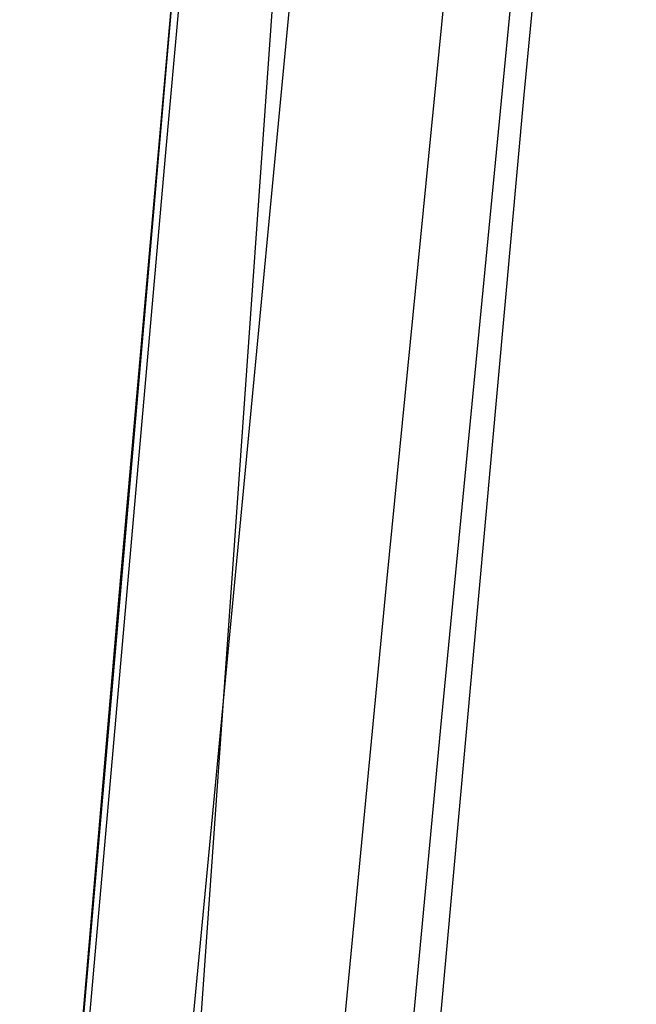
# Model space of a CAD drawing. Header units: metres. Extents: x 209848 to 209928, y 1182430 to 1182563.
# Tile 644 of 1056: x 209852.7873 to 209852.8385, y 1182487.8926 to 1182487.9744. Entities that reach past the tile are written whole.
import ezdxf

# ---------------------------------------------------------------- set-up
doc = ezdxf.new("R2010")
doc.units = ezdxf.units.M
doc.header["$MEASUREMENT"] = 0
doc.linetypes.add('DGN Style 2', pattern=[15.036391, 9.021834, -6.014556])
doc.layers.get('0').update_dxf_attribs({"color": 254})

# ---------------------------------------------------------------- blocks, each defined once
blk = doc.blocks.new('*U2')
at = {"color": 3, "linetype": 'Continuous'}
for p, q in [((1.459346, -11.03784), (1.450822, -11.134269)), ((1.450822, -11.134269), (1.442563, -11.230744))]:
    blk.add_line(p, q, dxfattribs=at)
blk = doc.blocks.new('*U3')
at = {"color": 3, "linetype": 'Continuous'}
blk.add_line((1.455648, -11.080009), (1.447118, -11.177777), dxfattribs=at)
blk = doc.blocks.new('*U4')
at = {"color": 3, "linetype": 'Continuous'}
for p, q in [((1.463547, -11.000305), (1.454645, -11.098042)), ((1.454645, -11.098042), (1.446044, -11.19581))]:
    blk.add_line(p, q, dxfattribs=at)
blk = doc.blocks.new('*U5')
at = {"color": 3, "linetype": 'Continuous'}
blk.add_line((1.466101, -11.073631), (1.456798, -11.171429), dxfattribs=at)
blk = doc.blocks.new('*U6')
at = {"color": 3, "linetype": 'Continuous'}
for p, q in [((1.482866, -11.033531), (1.473022, -11.133378)), ((1.473022, -11.133378), (1.463492, -11.233161))]:
    blk.add_line(p, q, dxfattribs=at)
blk = doc.blocks.new('*U7')
at = {"color": 3, "linetype": 'Continuous'}
for p, q in [((1.486978, -11.047536), (1.477522, -11.145491)), ((1.477522, -11.145491), (1.468327, -11.243564))]:
    blk.add_line(p, q, dxfattribs=at)
blk = doc.blocks.new('*U8')
at = {"color": 3, "linetype": 'Continuous'}
for p, q in [((1.493778, -10.992858), (1.484447, -11.092947)), ((1.484447, -11.092947), (1.475354, -11.193181))]:
    blk.add_line(p, q, dxfattribs=at)
blk = doc.blocks.new('*U9')
at = {"color": 3, "linetype": 'Continuous'}
blk.add_line((1.463775, -11.082086), (1.456682, -11.182581), dxfattribs=at)
blk = doc.blocks.new('ATTEMP')
at = {"color": 3, "linetype": 'Continuous'}
for name in ['*U9', '*U8', '*U7', '*U6', '*U4', '*U5', '*U3', '*U2']:
    blk.add_blockref(name, (-8.511171, 0), dxfattribs=at)

msp = doc.modelspace()

# ---------------------------------------------------------------- block references
at = {"color": 1, "linetype": 'DGN Style 2'}
msp.add_blockref('ATTEMP', (209859.855907, 1182499.061067), dxfattribs=at)

doc.saveas('drawing.dxf')
